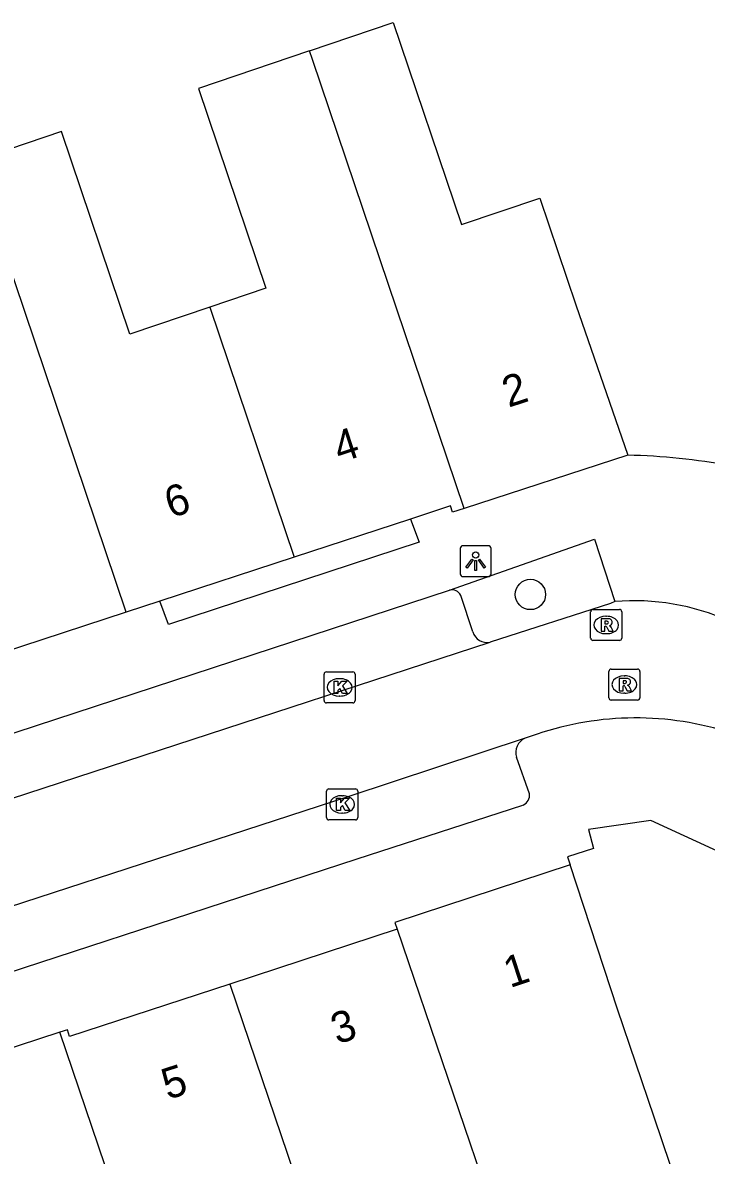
# Model space of a CAD drawing. Extents: x 159718 to 160783, y 383290 to 384030.
# Drawn here: x 160258.52 to 160280.55, y 383858.2 to 383894.71 of the extents above; entities that cross this region are included whole.
import ezdxf

# ---------------------------------------------------------------- set-up
doc = ezdxf.new("R2010")
doc.units = 0
for name, color, linetype in [('IMGEO_Boom', 7, 'Continuous'), ('IMGEO_Kolk', 7, 'Continuous'), ('IMGEO_Lichtpunt', 7, 'Continuous'), ('IMGEO_Pand', 7, 'Continuous'), ('IMGEO_Pand_nummerreeks', 7, 'Continuous'), ('IMGEO_Parkeervlak_open', 7, 'Continuous'), ('IMGEO_Rijbaan_lokaal_open', 7, 'Continuous'), ('IMGEO_Rioolput', 7, 'Continuous'), ('IMGEO_Voetpad_open', 7, 'Continuous')]:
    doc.layers.add(name, color=color, linetype=linetype)

msp = doc.modelspace()

# ---------------------------------------------------------------- linework, layer by layer
at = {"layer": 'IMGEO_Boom'}
msp.add_circle((160274.881, 383876.279), 0.489, dxfattribs=at)
at = {"layer": 'IMGEO_Kolk'}
for p, q in [((160268.235, 383872.86), (160268.235, 383873.712)), ((160268.31, 383873.786), (160269.162, 383873.786)), ((160268.723, 383873.566), (160268.748, 383873.566)), ((160269.236, 383873.712), (160269.236, 383872.86)), ((160269.162, 383872.786), (160268.31, 383872.786)), ((160268.746, 383873.006), (160268.721, 383873.006)), ((160268.316, 383869.088), (160268.316, 383869.94)), ((160268.391, 383870.014), (160269.243, 383870.014)), ((160268.804, 383869.794), (160268.829, 383869.794)), ((160269.317, 383869.94), (160269.317, 383869.088)), ((160268.827, 383869.234), (160268.802, 383869.234)), ((160269.243, 383869.014), (160268.391, 383869.014))]:
    msp.add_line(p, q, dxfattribs=at)
for points in [[(160268.235, 383872.86), (160268.235, 383873.712)], [(160268.31, 383873.786), (160269.162, 383873.786)], [(160268.556, 383873.486), (160268.679, 383873.486), (160268.679, 383873.335), (160268.809, 383873.486), (160268.973, 383873.486), (160268.827, 383873.335), (160268.98, 383873.086), (160268.828, 383873.086), (160268.743, 383873.25), (160268.679, 383873.183), (160268.679, 383873.086), (160268.556, 383873.086), (160268.556, 383873.486)], [(160269.236, 383873.712), (160269.236, 383872.86)], [(160269.162, 383872.786), (160268.31, 383872.786)], [(160268.316, 383869.088), (160268.316, 383869.94)], [(160268.391, 383870.014), (160269.243, 383870.014)], [(160269.317, 383869.94), (160269.317, 383869.088)], [(160268.637, 383869.714), (160268.76, 383869.714), (160268.76, 383869.563), (160268.89, 383869.714), (160269.054, 383869.714), (160268.908, 383869.563), (160269.061, 383869.314), (160268.909, 383869.314), (160268.824, 383869.478), (160268.76, 383869.411), (160268.76, 383869.314), (160268.637, 383869.314), (160268.637, 383869.714)], [(160269.243, 383869.014), (160268.391, 383869.014)]]:
    msp.add_lwpolyline(points, dxfattribs=at)
for centre, start, end in [((160268.312, 383873.71), 91.552, 178.448), ((160268.312, 383873.71), 91.552, 178.448), ((160269.16, 383873.71), 1.552, 88.448), ((160269.16, 383873.71), 1.552, 88.448), ((160268.312, 383872.862), 181.552, 268.448), ((160268.312, 383872.862), 181.552, 268.448), ((160269.16, 383872.862), 271.552, 358.448), ((160269.16, 383872.862), 271.552, 358.448), ((160268.393, 383869.938), 91.552, 178.448), ((160268.393, 383869.938), 91.552, 178.448), ((160269.241, 383869.938), 1.552, 88.448), ((160269.241, 383869.938), 1.552, 88.448), ((160268.393, 383869.09), 181.552, 268.448), ((160268.393, 383869.09), 181.552, 268.448), ((160269.241, 383869.09), 271.552, 358.448), ((160269.241, 383869.09), 271.552, 358.448)]:
    msp.add_arc(centre, 0.0765, start, end, dxfattribs=at)
for centre, major_axis, ratio, start_param, end_param in [((160268.722, 383873.286), (-0.387, 0.002), 0.722429, 4.712389, 7.853982), ((160268.747, 383873.286), (-0.39, 0.002), 0.717154, 1.570796, 4.712389), ((160268.803, 383869.514), (-0.387, 0.002), 0.722429, 4.712389, 7.853982), ((160268.828, 383869.514), (-0.39, 0.002), 0.717154, 1.570796, 4.712389)]:
    msp.add_ellipse(centre, major_axis=major_axis, ratio=ratio, start_param=start_param, end_param=end_param, dxfattribs=at)
at = {"layer": 'IMGEO_Lichtpunt'}
for p, q in [((160273.521, 383877.851), (160272.713, 383877.851)), ((160273.521, 383877.851), (160272.713, 383877.851)), ((160272.619, 383877.756), (160272.619, 383876.949)), ((160272.619, 383877.756), (160272.619, 383876.949)), ((160273.615, 383876.949), (160273.615, 383877.756)), ((160273.615, 383876.949), (160273.615, 383877.756)), ((160272.713, 383876.855), (160273.521, 383876.855)), ((160272.713, 383876.855), (160273.521, 383876.855))]:
    msp.add_line(p, q, dxfattribs=at)
for points in [[(160272.993, 383877.42), (160273.032, 383877.392), (160272.844, 383877.13), (160272.806, 383877.157), (160272.993, 383877.42)], [(160273.095, 383877.372), (160273.142, 383877.372), (160273.142, 383877.05), (160273.095, 383877.05), (160273.095, 383877.372)], [(160273.205, 383877.392), (160273.243, 383877.419), (160273.43, 383877.157), (160273.391, 383877.129), (160273.205, 383877.392)]]:
    msp.add_lwpolyline(points, dxfattribs=at)
msp.add_circle((160273.118, 383877.554), 0.0994, dxfattribs=at)
for centre, start, end in [((160272.713, 383877.756), 90, 180), ((160272.713, 383877.756), 90, 180), ((160273.521, 383877.756), 0, 90), ((160273.521, 383877.756), 0, 90), ((160272.713, 383876.949), 180, 270), ((160272.713, 383876.949), 180, 270), ((160273.521, 383876.949), 270, 0), ((160273.521, 383876.949), 270, 360)]:
    msp.add_arc(centre, 0.0946, start, end, dxfattribs=at)
at = {"layer": 'IMGEO_Pand'}
for points in [[(160267.768, 383893.8), (160270.464, 383894.71), (160272.661, 383888.202), (160275.182, 383889.053), (160276.341, 383885.618), (160278.015, 383880.77)], [(160267.768, 383893.8), (160264.187, 383892.591), (160266.362, 383886.149), (160264.551, 383885.538)], [(160272.749, 383879.05), (160267.861, 383893.526), (160267.768, 383893.8)], [(160264.551, 383885.538), (160261.978, 383884.669), (160259.775, 383891.198), (160256.954, 383890.245)], [(160261.863, 383875.712), (160256.954, 383890.245)], [(160264.551, 383885.538), (160267.271, 383877.483)], [(160278.015, 383880.77), (160272.749, 383879.05)], [(160272.749, 383879.05), (160272.375, 383878.928), (160272.308, 383879.132), (160271.02, 383878.711)], [(160271.02, 383878.711), (160267.271, 383877.483)], [(160267.271, 383877.483), (160262.942, 383876.065)], [(160262.942, 383876.065), (160261.863, 383875.712)], [(160261.863, 383875.712), (160256.451, 383873.94)], [(160276.161, 383867.564), (160270.512, 383865.708), (160270.584, 383865.488)], [(160277.468, 383851.743), (160278.579, 383852.119), (160277.936, 383854.018), (160280.414, 383854.857), (160278.863, 383859.436), (160277.684, 383862.917), (160276.161, 383867.564)], [(160270.584, 383865.488), (160265.201, 383863.722)], [(160270.584, 383865.488), (160275.451, 383851.179), (160275.487, 383851.072)], [(160265.201, 383863.722), (160260.038, 383862.03), (160259.966, 383862.25), (160259.723, 383862.17)], [(160265.201, 383863.722), (160267.883, 383855.803)], [(160259.723, 383862.17), (160254.345, 383860.407)], [(160264.7, 383847.471), (160259.723, 383862.17)]]:
    msp.add_lwpolyline(points, dxfattribs=at)
at = {"layer": 'IMGEO_Parkeervlak_open'}
msp.add_lwpolyline([(160273.028, 383875.071), (160272.637, 383876.248)], dxfattribs=at)
for centre, radius, start, end in [((160272.354, 383876.109), 0.316, 26.1237, 104.9648), ((160273.479, 383875.203), 0.47, 196.3085, 282.8326)]:
    msp.add_arc(centre, radius, start, end, dxfattribs=at)
at = {"layer": 'IMGEO_Rijbaan_lokaal_open'}
for points in [[(160277.605, 383876.051), (160277.465, 383875.985), (160273.583, 383874.745)], [(160251.223, 383867.433), (160273.583, 383874.745)], [(160274.717, 383871.643), (160269.035, 383869.772), (160252.341, 383864.329)]]:
    msp.add_lwpolyline(points, dxfattribs=at)
for centre, radius, start, end in [((160278.232, 383868.664), 7.414, 65.7611, 94.8539), ((160278.27, 383862.362), 9.938, 74.2309, 110.951)]:
    msp.add_arc(centre, radius, start, end, dxfattribs=at)
at = {"layer": 'IMGEO_Rioolput'}
for p, q in [((160276.822, 383874.87), (160276.822, 383875.722)), ((160276.897, 383875.796), (160277.749, 383875.796)), ((160277.823, 383875.722), (160277.823, 383874.87)), ((160277.31, 383875.576), (160277.335, 383875.576)), ((160277.333, 383875.016), (160277.308, 383875.016)), ((160277.749, 383874.796), (160276.897, 383874.796)), ((160277.483, 383873.876), (160278.335, 383873.876)), ((160277.408, 383872.95), (160277.408, 383873.802)), ((160277.896, 383873.656), (160277.921, 383873.656)), ((160278.409, 383873.802), (160278.409, 383872.95)), ((160277.919, 383873.096), (160277.894, 383873.096)), ((160278.335, 383872.876), (160277.483, 383872.876))]:
    msp.add_line(p, q, dxfattribs=at)
for points in [[(160276.822, 383874.87), (160276.822, 383875.722)], [(160276.897, 383875.796), (160277.749, 383875.796)], [(160277.823, 383875.722), (160277.823, 383874.87)], [(160277.411, 383875.494), (160277.159, 383875.496), (160277.159, 383875.096)], [(160277.337, 383875.415), (160277.283, 383875.415), (160277.283, 383875.334)], [(160277.283, 383875.334), (160277.335, 383875.334)], [(160277.159, 383875.096), (160277.283, 383875.096), (160277.283, 383875.258), (160277.294, 383875.258)], [(160277.341, 383875.229), (160277.412, 383875.096), (160277.552, 383875.096), (160277.487, 383875.222)], [(160277.749, 383874.796), (160276.897, 383874.796)], [(160277.483, 383873.876), (160278.335, 383873.876)], [(160277.408, 383872.95), (160277.408, 383873.802)], [(160277.997, 383873.574), (160277.745, 383873.576), (160277.745, 383873.176)], [(160277.923, 383873.495), (160277.869, 383873.495), (160277.869, 383873.414)], [(160278.409, 383873.802), (160278.409, 383872.95)], [(160277.745, 383873.176), (160277.869, 383873.176), (160277.869, 383873.338), (160277.88, 383873.338)], [(160277.869, 383873.414), (160277.921, 383873.414)], [(160277.927, 383873.309), (160277.998, 383873.176), (160278.138, 383873.176), (160278.073, 383873.302)], [(160278.335, 383872.876), (160277.483, 383872.876)]]:
    msp.add_lwpolyline(points, dxfattribs=at)
for centre, radius, start, end in [((160276.899, 383875.72), 0.0765, 91.552, 178.448), ((160276.899, 383875.72), 0.0765, 91.552, 178.448), ((160277.747, 383875.72), 0.0765, 1.552, 88.448), ((160277.747, 383875.72), 0.0765, 1.552, 88.448), ((160277.319, 383875.523), 0.19, 274.7715, 282.9687), ((160277.343, 383875.319), 0.0964, 77.0061, 93.1865), ((160277.357, 383875.376), 0.0378, 276.6634, 79.6772), ((160277.41, 383875.384), 0.109, 350.3612, 89.416), ((160277.408, 383875.384), 0.112, 277.5842, 350.9817), ((160277.392, 383875.169), 0.108, 29.5134, 73.7905), ((160277.293, 383875.205), 0.0533, 26.0293, 88.6989), ((160276.899, 383874.872), 0.0765, 181.552, 268.448), ((160276.899, 383874.872), 0.0765, 181.552, 268.448), ((160277.747, 383874.872), 0.0765, 271.552, 358.448), ((160277.747, 383874.872), 0.0765, 271.552, 358.448), ((160277.485, 383873.8), 0.0765, 91.552, 178.448), ((160277.485, 383873.8), 0.0765, 91.552, 178.448), ((160278.333, 383873.8), 0.0765, 1.552, 88.448), ((160278.333, 383873.8), 0.0765, 1.552, 88.448), ((160277.929, 383873.399), 0.0964, 77.0061, 93.1865), ((160277.943, 383873.456), 0.0378, 276.6634, 79.6772), ((160277.996, 383873.464), 0.109, 350.3612, 89.416), ((160277.994, 383873.464), 0.112, 277.5842, 350.9817), ((160277.879, 383873.285), 0.0533, 26.0293, 88.6989), ((160277.905, 383873.603), 0.19, 274.7715, 282.9687), ((160277.978, 383873.249), 0.108, 29.5134, 73.7905), ((160277.485, 383872.952), 0.0765, 181.552, 268.448), ((160277.485, 383872.952), 0.0765, 181.552, 268.448), ((160278.333, 383872.952), 0.0765, 271.552, 358.448), ((160278.333, 383872.952), 0.0765, 271.552, 358.448)]:
    msp.add_arc(centre, radius, start, end, dxfattribs=at)
for centre, major_axis, ratio, start_param, end_param in [((160277.309, 383875.296), (-0.387, 0.002), 0.722429, 4.712389, 7.853982), ((160277.334, 383875.296), (-0.39, 0.002), 0.717154, 1.570796, 4.712389), ((160277.895, 383873.376), (-0.387, 0.002), 0.722429, 4.712389, 7.853982), ((160277.92, 383873.376), (-0.39, 0.002), 0.717154, 1.570796, 4.712389)]:
    msp.add_ellipse(centre, major_axis=major_axis, ratio=ratio, start_param=start_param, end_param=end_param, dxfattribs=at)
at = {"layer": 'IMGEO_Voetpad_open'}
for points in [[(160271.02, 383878.711), (160271.295, 383877.961), (160263.223, 383875.313), (160262.942, 383876.065)], [(160272.272, 383876.414), (160276.944, 383878.059), (160277.605, 383876.051)], [(160251.323, 383869.555), (160272.272, 383876.414)], [(160274.852, 383869.857), (160274.438, 383871.032)], [(160253.708, 383862.663), (160269.305, 383867.757), (160274.642, 383869.494)], [(160308.366, 383854.866), (160303.609, 383857.019), (160303.809, 383857.464), (160278.76, 383868.99), (160276.748, 383868.707), (160276.912, 383868.096), (160276.076, 383867.822), (160276.161, 383867.564)]]:
    msp.add_lwpolyline(points, dxfattribs=at)
for centre, radius, start, end in [((160277.538, 383859.849), 20.926, 70.4579, 88.6944), ((160274.887, 383871.196), 0.478, 110.8199, 200.0945), ((160274.515, 383869.81), 0.341, 291.9616, 7.9386)]:
    msp.add_arc(centre, radius, start, end, dxfattribs=at)

# ---------------------------------------------------------------- texts
at = {"layer": 'IMGEO_Pand_nummerreeks'}
for s, rotation, p in [('2', 18.1456, (160274.173, 383882.296)), ('4', 18.1456, (160268.736, 383880.515)), ('6', 18.1456, (160263.298, 383878.732)), ('1', 18.1227, (160274.219, 383863.591)), ('3', 18.1227, (160268.655, 383861.771)), ('5', 18.1227, (160263.2, 383859.985))]:
    msp.add_text(s, height=1, rotation=rotation, dxfattribs=at).set_placement(p)

doc.saveas('drawing.dxf')
